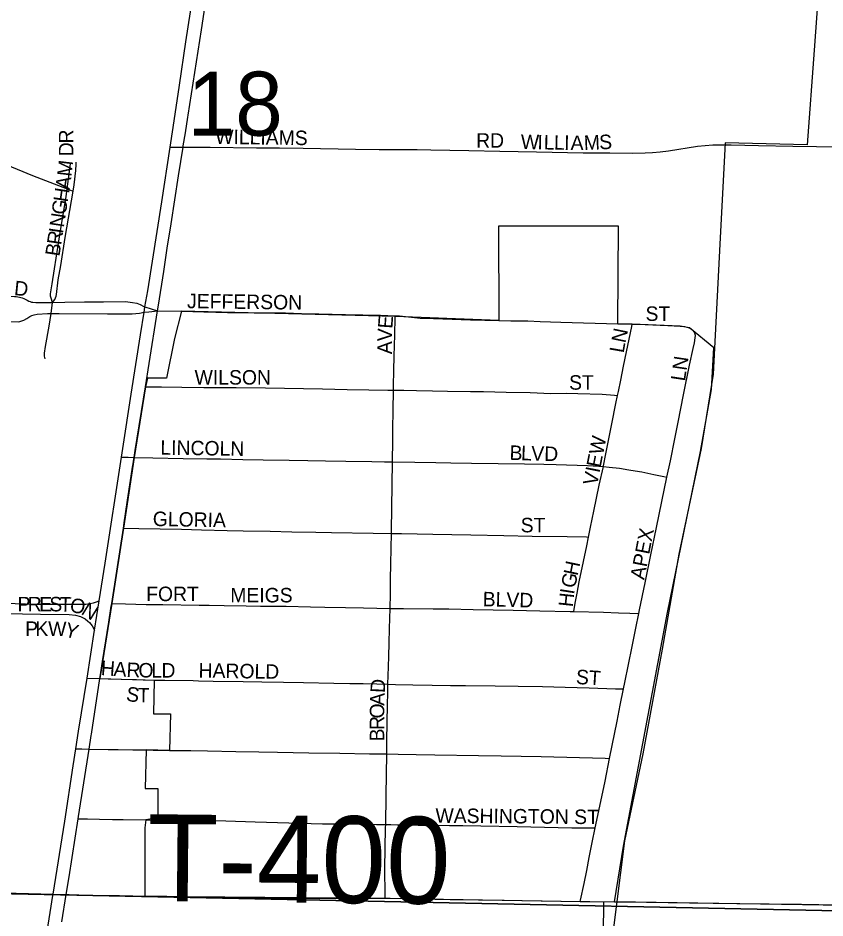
# Model space of a CAD drawing. Extents: x 1443599 to 1910620, y 1028088 to 1361369.
# Drawn here: x 1656512 to 1659299, y 1285000 to 1288109 of the extents above; entities that cross this region are included whole.
import ezdxf

# ---------------------------------------------------------------- set-up
doc = ezdxf.new("R2010")
doc.units = 0
for name, color, linetype in [('GM_X_City_Street', 7, 'Continuous'), ('GM_X_City_Street_Text', 7, 'Continuous'), ('GM_X_Corporation', 7, 'Continuous'), ('GM_X_County_Road', 7, 'Continuous'), ('GM_X_Minor_River', 7, 'Continuous'), ('GM_X_Section', 7, 'Continuous'), ('GM_X_Section_Text', 7, 'Continuous'), ('GM_X_State_Route', 7, 'Continuous'), ('GM_X_Township_Road', 7, 'Continuous'), ('GM_X_Township_Road_Text', 7, 'Continuous'), ('GM_X_Township_Subdivision', 7, 'Continuous'), ('GM_X_Township_Subdivision_Text', 7, 'Continuous')]:
    doc.layers.add(name, color=color, linetype=linetype)

msp = doc.modelspace()

# ---------------------------------------------------------------- linework, layer by layer
at = {"layer": 'GM_X_City_Street'}
for points in [[(1656023.5, 1287787.7), (1656097, 1287756.2), (1656276.1, 1287682.6), (1656561.5, 1287565.4), (1656681.1, 1287519)], [(1657037.2, 1287663.1), (1657057.3, 1287663.2), (1657082, 1287663.3)], [(1657082, 1287663.3), (1657175.3, 1287663.6), (1657336, 1287661.3), (1657414.8, 1287661.1), (1657496.9, 1287659.9), (1657677.4, 1287655.7), (1657759.4, 1287655.6), (1657834.9, 1287655.3), (1657890.7, 1287655.3), (1657937.6, 1287654.4), (1658068.9, 1287651.7), (1658176.1, 1287649.7)], [(1658176.1, 1287649.7), (1658302.5, 1287647.1), (1658464.3, 1287643.7), (1658556.3, 1287643.4), (1658634.9, 1287642.8), (1658677.5, 1287643.4), (1658703.5, 1287644.6), (1658729.5, 1287647), (1658758.6, 1287650.8), (1658859.2, 1287666.2), (1658885.5, 1287669.2), (1658911.8, 1287670.8), (1658941.6, 1287671.6), (1658974.5, 1287671.4), (1659069.8, 1287669), (1659187.9, 1287666.9), (1659269.9, 1287665.1), (1659345.4, 1287664.7), (1659384.2, 1287663.7)], [(1656681.1, 1287519), (1656693.2, 1287606.1)], [(1656701.7, 1287511), (1656705.4, 1287533.1), (1656711.4, 1287582), (1656713, 1287605), (1656712.9, 1287611.5)], [(1656631, 1287126.7), (1656625.7, 1287141.1), (1656624.4, 1287148.6), (1656624.2, 1287156.2), (1656629.5, 1287191.6), (1656637.7, 1287243.4), (1656654.7, 1287353.5), (1656677.5, 1287492.5), (1656681.1, 1287519)], [(1656631, 1287126.7), (1656638.3, 1287137.2), (1656641, 1287142.3), (1656643.2, 1287148.4), (1656644.6, 1287154), (1656650.9, 1287205.4), (1656659.7, 1287253.9), (1656674.9, 1287351.4), (1656701.7, 1287511)], [(1656681.1, 1287519), (1656689.1, 1287515.9), (1656701.7, 1287511)], [(1656367.8, 1287148.2), (1656368.3, 1287148.2), (1656482.9, 1287147.9), (1656499.7, 1287147.3), (1656505.7, 1287147), (1656511.1, 1287146), (1656516.7, 1287145), (1656526.3, 1287142.5), (1656531.3, 1287140.7), (1656536.7, 1287137.8), (1656543.3, 1287134.1), (1656548.5, 1287131.5), (1656553.1, 1287129.5), (1656557.9, 1287128.1), (1656563.4, 1287127.2), (1656573.4, 1287126.6), (1656578.7, 1287126.6), (1656586.6, 1287126.6), (1656610, 1287126.5), (1656631, 1287126.7)], [(1656626.1, 1287088.8), (1656631, 1287126.7)], [(1656631, 1287126.7), (1656673.9, 1287127.9), (1656741.4, 1287128.6), (1656806.7, 1287129.4), (1656882.9, 1287129.7), (1656907, 1287127), (1656921.9, 1287123.7), (1656933.1, 1287119.4), (1656946.5, 1287113.3), (1656950.2, 1287111.1)], [(1656950.2, 1287111.1), (1656994, 1287098.1)], [(1656354.5, 1287062.5), (1656453.3, 1287060.8), (1656511.8, 1287060.1), (1656517.7, 1287060.7), (1656525, 1287062.7), (1656531.4, 1287065.6), (1656542.4, 1287071.8), (1656552.8, 1287077.9), (1656559.2, 1287081.4), (1656567, 1287084.3), (1656577.3, 1287086.5), (1656613.7, 1287088.7), (1656626.1, 1287088.8)], [(1656604.9, 1286931.4), (1656603.2, 1286941.7), (1656603.2, 1286951.9), (1656606.5, 1286974.9), (1656618.9, 1287045.2), (1656626.1, 1287088.8)], [(1656626.1, 1287088.8), (1656653.4, 1287089), (1656820.8, 1287087.4), (1656869.6, 1287087), (1656906.4, 1287087.5), (1656918.5, 1287088.1), (1656931.3, 1287089.6), (1656947.4, 1287092.8)], [(1656947.4, 1287092.8), (1656963.4, 1287094.6), (1656994, 1287098.1)], [(1658582.5, 1286805.7), (1658585.6, 1286819.5), (1658593.8, 1286858), (1658603, 1286906.4), (1658613.4, 1286956.3), (1658631.8, 1287044.2), (1658633.4, 1287051.9)], [(1658533.6, 1286560), (1658534.1, 1286562.3), (1658542.4, 1286604.2), (1658562.6, 1286707.1), (1658576.4, 1286777.9), (1658582.5, 1286805.7)], [(1658482.4, 1286316.3), (1658489.7, 1286350.5), (1658500.8, 1286405.2), (1658519.3, 1286495), (1658533.6, 1286560)], [(1658431.1, 1286058.8), (1658436.5, 1286087.9), (1658442.9, 1286122.3), (1658450.2, 1286161.2), (1658464.5, 1286231.8), (1658475.9, 1286286.4), (1658482.4, 1286316.3)], [(1656447.6, 1286092.7), (1656472.8, 1286089.2), (1656502.2, 1286086.7), (1656574.2, 1286084.6), (1656652.9, 1286084.4), (1656745.9, 1286085), (1656759.5, 1286086.8), (1656772.2, 1286089.5), (1656783, 1286093.1), (1656792.4, 1286096.2)], [(1656441.9, 1286052.8), (1656464.5, 1286052.3), (1656589.4, 1286050.2), (1656687.8, 1286048.3), (1656710.5, 1286045.9), (1656727.9, 1286041.5), (1656743.2, 1286033.4), (1656753, 1286025.8), (1656758.6, 1286020.7), (1656767.7, 1286009.9), (1656776.2, 1285994.4)], [(1656750.1, 1285829.4), (1656794.7, 1285827.9)], [(1656794.7, 1285827.9), (1656822.6, 1285827), (1656867.7, 1285825.5), (1656921.3, 1285823.7), (1656981.8, 1285821.7)], [(1656711.2, 1285584.8), (1656732.3, 1285584.3), (1656757, 1285583.8)], [(1656757, 1285583.8), (1656822.8, 1285582.3), (1656857.1, 1285581.9), (1656908.8, 1285581.3), (1656953.9, 1285580.7)], [(1656719.3, 1285342.9), (1656751.3, 1285342.4), (1656793, 1285341.8), (1656838.2, 1285341), (1656874.4, 1285340.5), (1656953.4, 1285339.3)], [(1655799.5, 1285102), (1655874.6, 1285099.6), (1656038, 1285096.3), (1656168.8, 1285094.3), (1656307.6, 1285091.4), (1656462.9, 1285087.5), (1656632.9, 1285082.6)], [(1656632.9, 1285082.6), (1656678.1, 1285081.3)], [(1656678.1, 1285081.3), (1656688.9, 1285081.1), (1656755.6, 1285079.7), (1656862.2, 1285077.5), (1656907.8, 1285076.6), (1656949.6, 1285075.8)]]:
    msp.add_lwpolyline(points, dxfattribs=at)
at = {"layer": 'GM_X_Corporation'}
msp.add_lwpolyline([(1659509.4, 1285041.1), (1658572.2, 1285056.2), (1658603.5, 1285248.1), (1658755.5, 1286056), (1658869.6, 1286612.3), (1658907.6, 1286825.7), (1658915.2, 1286970.5), (1658831.2, 1287038.9), (1658798.9, 1287044.9), (1658633.4, 1287051.9), (1658583.2, 1287053), (1658586.4, 1287390.1), (1658171.3, 1287390.1), (1658172.1, 1287064.2), (1657814.7, 1287078), (1657076.5, 1287096.2), (1657051.7, 1287001.8), (1657024.6, 1286864.8), (1656958.9, 1286864.9), (1656952, 1286835.8), (1656912.9, 1286591.4), (1656875.8, 1286347.5), (1656835.5, 1286086.5), (1656794.7, 1285827.9), (1656981.8, 1285821.7), (1656980.1, 1285705.7), (1657037.9, 1285705.1), (1657034.7, 1285579), (1656953.9, 1285580.7), (1656950.5, 1285447.3), (1656994.1, 1285447.3), (1656994.2, 1285346.3), (1656953.4, 1285339.3), (1656949.4, 1285312), (1656949.6, 1285075.8), (1657780, 1285068.3), (1658453.2, 1285057.5), (1658534.3, 1285056.6), (1658506.3, 1282372.4)], dxfattribs=at)
at = {"layer": 'GM_X_County_Road'}
for points in [[(1656949.6, 1285075.8), (1657025.7, 1285075.9), (1657120.1, 1285073.8), (1657277.1, 1285071.5), (1657438.8, 1285069.2), (1657553.9, 1285067.5), (1657711.5, 1285068.5), (1657780, 1285068.3)], [(1657780, 1285068.3), (1657797, 1285068.3), (1658003.9, 1285064.5), (1658102.5, 1285063.3), (1658191.2, 1285061.7), (1658253.6, 1285060.8), (1658322.6, 1285059.3), (1658453.2, 1285057.5)], [(1658453.2, 1285057.5), (1658486.8, 1285057.1), (1658572.2, 1285056.2)], [(1658572.2, 1285056.2), (1658683.1, 1285054.8), (1658830.7, 1285053), (1658994.1, 1285051), (1659217.4, 1285047.6), (1659397.8, 1285044.9), (1659511, 1285043.4)]]:
    msp.add_lwpolyline(points, dxfattribs=at)
at = {"layer": 'GM_X_Minor_River'}
msp.add_lwpolyline([(1659283.2, 1288300.2), (1659261.9, 1287997.9), (1659238, 1287671.7), (1658954.7, 1287678.6), (1658936.2, 1287328.1), (1658913.4, 1286879.5), (1658871.2, 1286621.8), (1658794.4, 1286256.8), (1658736.6, 1285929.3), (1658669.9, 1285568), (1658606.7, 1285266.8), (1658564.8, 1284938.9), (1658546.9, 1284281.6), (1658534.1, 1283838.8), (1658521.1, 1283219.5), (1658503.6, 1282584.3), (1658488.4, 1281957), (1658473.3, 1281333.8), (1658456.5, 1280726.6), (1658441.5, 1280107.3), (1658433.3, 1279604.2)], dxfattribs=at)
at = {"layer": 'GM_X_Section'}
for points in [[(1654653.2, 1290449.2), (1659972.3, 1290315.2), (1659904.5, 1285013.3), (1654531.2, 1285124)], [(1654531.2, 1285124), (1659904.5, 1285013.3), (1659824.7, 1279707.5), (1654378.7, 1279769.3)]]:
    msp.add_lwpolyline(points, close=True, dxfattribs=at)
at = {"layer": 'GM_X_State_Route'}
for points in [[(1657098.4, 1287767.2), (1657099.5, 1287774.2), (1657117.1, 1287884.3), (1657146, 1288068.9), (1657206.8, 1288474.8), (1657209.5, 1288494.5), (1657234.5, 1288673), (1657251.9, 1288783.6)], [(1656610.6, 1284938.9), (1656632.3, 1285078.3), (1656632.9, 1285082.6), (1656673.2, 1285334.4), (1656701.8, 1285526), (1656711.2, 1285584.8), (1656721, 1285645.9), (1656750.1, 1285829.4), (1656776.2, 1285994.4), (1656792.4, 1286096.2), (1656812.9, 1286226.2), (1656869.1, 1286592.1), (1656873.7, 1286622.1), (1656903.1, 1286810.1), (1656935.3, 1287014.4), (1656947.4, 1287092.8), (1656948.6, 1287100.9), (1656950.2, 1287111.1), (1656960, 1287166.7), (1657008.2, 1287474.8), (1657037.2, 1287663.1), (1657047.6, 1287731.1), (1657069, 1287877.3), (1657091.8, 1288026.5), (1657134.3, 1288302.1)], [(1656994, 1287098.1), (1656997, 1287117.4), (1657015, 1287233.2), (1657027.3, 1287314.2), (1657040.6, 1287398.4), (1657066.4, 1287563.7), (1657082, 1287663.3), (1657082.6, 1287667.3), (1657089.8, 1287712.7), (1657098.4, 1287767.2)], [(1656909.5, 1286569.4), (1656912, 1286585.9), (1656912.9, 1286591.4), (1656916.7, 1286615), (1656952, 1286835.7), (1656964.8, 1286916.3), (1656994, 1287098.1)], [(1656878.6, 1286365.7), (1656890.3, 1286443.2), (1656908.8, 1286565), (1656909.5, 1286569.4)], [(1656835.5, 1286086.5), (1656855.5, 1286213), (1656875.8, 1286347.5), (1656878.6, 1286365.7)], [(1656794.7, 1285827.9), (1656797.9, 1285848), (1656804, 1285885.9), (1656825, 1286022.1), (1656834, 1286077.1), (1656835.5, 1286086.5)], [(1656764.2, 1285630.5), (1656765.1, 1285635.9), (1656794.7, 1285827.9)], [(1656678.1, 1285081.3), (1656687.9, 1285143.1), (1656719.3, 1285342.9), (1656720.5, 1285350.6), (1656757, 1285583.8), (1656764.2, 1285630.5)], [(1656663.3, 1284987.4), (1656678.1, 1285081.3)]]:
    msp.add_lwpolyline(points, dxfattribs=at)
at = {"layer": 'GM_X_Township_Road'}
for points in [[(1656953.9, 1285580.7), (1656978.7, 1285580.2), (1657002.6, 1285579.6), (1657034.7, 1285579)], [(1657034.7, 1285579), (1657109.2, 1285578.7), (1657166.3, 1285577.4), (1657263.6, 1285575.6), (1657344, 1285574.1), (1657407.8, 1285573), (1657516.4, 1285570.6), (1657623.6, 1285569.3), (1657725.7, 1285568), (1657785.6, 1285567.3)], [(1657785.6, 1285567.3), (1657824.3, 1285566.6), (1657886.6, 1285565.5), (1657952, 1285564.3), (1658102.5, 1285561.6), (1658180, 1285560.2), (1658319.2, 1285557.7), (1658540.3, 1285552.3), (1658555, 1285551.9)]]:
    msp.add_lwpolyline(points, dxfattribs=at)
at = {"layer": 'GM_X_Township_Subdivision'}
for points in [[(1656994, 1287098.1), (1657076.5, 1287096.2), (1657153, 1287094.5), (1657235.1, 1287092.5), (1657327.1, 1287091.4), (1657402.6, 1287091.2), (1657435.4, 1287090.8), (1657491.2, 1287088.6), (1657550.3, 1287087.4), (1657642.3, 1287085.5), (1657763.7, 1287082.6), (1657814.8, 1287080.8)], [(1657808.1, 1286823.7), (1657808.3, 1286838.7), (1657809.7, 1286891.5), (1657811.1, 1286941.7), (1657813.1, 1287015.2), (1657814.7, 1287075.1), (1657814.8, 1287080.8)], [(1657814.8, 1287080.8), (1657829.1, 1287080.3), (1657881.2, 1287074.4), (1657900.8, 1287072.8), (1657946.8, 1287070.9), (1658075, 1287067.2), (1658172.1, 1287064.2)], [(1658172.1, 1287064.2), (1658213.6, 1287063.7), (1658272.5, 1287063), (1658315.1, 1287061.1), (1658387.2, 1287058.9), (1658583.2, 1287053)], [(1658583.2, 1287053), (1658610.9, 1287052.4), (1658633.4, 1287051.9)], [(1658633.4, 1287051.9), (1658677.4, 1287050.9), (1658756.2, 1287047.3), (1658798.9, 1287044.9), (1658813.8, 1287043.7), (1658822.1, 1287041.9), (1658831.2, 1287038.9), (1658837.8, 1287034.6), (1658842.5, 1287030.2), (1658849.5, 1287020.2)], [(1658753.3, 1286523), (1658765.2, 1286580), (1658781, 1286655.7), (1658792.3, 1286713.7), (1658809.9, 1286807.1), (1658831.6, 1286909.8), (1658843.6, 1286967.5), (1658847.9, 1286987), (1658850.9, 1287004.6), (1658851.9, 1287012.6), (1658849.5, 1287020.2)], [(1656952, 1286835.7), (1656978.8, 1286835.4), (1657007.1, 1286834.9), (1657077.1, 1286833.8), (1657153.4, 1286832.7), (1657265, 1286832.7), (1657366.5, 1286831.7), (1657563.5, 1286827.8), (1657648.2, 1286826.3), (1657723.1, 1286825.1), (1657789.2, 1286823.9), (1657808.1, 1286823.7)], [(1657805, 1286576), (1657805.1, 1286586.5), (1657805.8, 1286640.6), (1657806.4, 1286689.5), (1657807.2, 1286753.3), (1657808.1, 1286823.7)], [(1657808.1, 1286823.7), (1657844.6, 1286823.2), (1657888.2, 1286822.5), (1657943.6, 1286821.6), (1657995.7, 1286820.8), (1658074.4, 1286819.5), (1658119.5, 1286818.9), (1658198, 1286817.3), (1658280.9, 1286816.1), (1658352.2, 1286812.5), (1658407.3, 1286813), (1658445.5, 1286812.6), (1658529.8, 1286810), (1658571.5, 1286806.5), (1658582.5, 1286805.7)], [(1656869.1, 1286592.1), (1656891.7, 1286591.8), (1656912.9, 1286591.4)], [(1656912.9, 1286591.4), (1656977.1, 1286590.5), (1657082.2, 1286588.1), (1657164.3, 1286586.8), (1657211.2, 1286586), (1657288.7, 1286584.7), (1657358.4, 1286583.4), (1657448.7, 1286581.7), (1657513.2, 1286580.6), (1657573.5, 1286579.4), (1657644.1, 1286578.5), (1657733.7, 1286577.2), (1657777.8, 1286576.4), (1657805, 1286576)], [(1657801.8, 1286328.6), (1657802, 1286337.9), (1657805, 1286576)], [(1657805, 1286576), (1657882.1, 1286575), (1657954.9, 1286573.8), (1658007.1, 1286572.9), (1658077.7, 1286571.8), (1658170, 1286570.3), (1658261, 1286568.9), (1658327.7, 1286567.8), (1658370.4, 1286566.8), (1658478.6, 1286563.6), (1658517.8, 1286561.3), (1658533.6, 1286560)], [(1658533.6, 1286560), (1658554.1, 1286558.2), (1658589.2, 1286553.7), (1658621.5, 1286548.7), (1658643.8, 1286545), (1658666.2, 1286541.3), (1658686.6, 1286537.4), (1658708.3, 1286532.6), (1658742.6, 1286525.2), (1658753.3, 1286523)], [(1658656, 1286052.1), (1658658.5, 1286064.7), (1658677.5, 1286158), (1658697.3, 1286254.4), (1658717, 1286349), (1658735.8, 1286439), (1658753.3, 1286523)], [(1656875.8, 1286347.5), (1656929, 1286346.3), (1657076.5, 1286343.1), (1657145.4, 1286341.5), (1657234, 1286338.9), (1657288.9, 1286337.8), (1657382.7, 1286336.1), (1657457, 1286334.7), (1657540.4, 1286333.1), (1657594, 1286332.1), (1657738.2, 1286329.5), (1657801.8, 1286328.6)], [(1657796.9, 1286069.5), (1657797.8, 1286119.9), (1657798.8, 1286170.3), (1657799.8, 1286223.2), (1657800.8, 1286277.9), (1657801.8, 1286328.6)], [(1657801.8, 1286328.6), (1657836.4, 1286328.1), (1657944.9, 1286326.1), (1658075.9, 1286323.7), (1658189.3, 1286321.7), (1658287.7, 1286319.9), (1658408.8, 1286317.7), (1658475.3, 1286316.5), (1658482.4, 1286316.3)], [(1656835.5, 1286086.5), (1656882.6, 1286085.4), (1656954.9, 1286083.8), (1657012.1, 1286083), (1657137.1, 1286081.1)], [(1657137.1, 1286081.1), (1657171.5, 1286080.6), (1657224, 1286079.6), (1657299.6, 1286078.7), (1657348.8, 1286078), (1657437.5, 1286077.5), (1657522.1, 1286075.6), (1657571.1, 1286074.5), (1657643.4, 1286072.9), (1657705.2, 1286071.5), (1657796.9, 1286069.5)], [(1657789.6, 1285808.3), (1657791.2, 1285868), (1657792.3, 1285905.3), (1657793.5, 1285949.7), (1657794.9, 1286000.1), (1657796.9, 1286069.5)], [(1657796.9, 1286069.5), (1657843.3, 1286069.3), (1657946.2, 1286068.9), (1658000.3, 1286067.8), (1658083.7, 1286066.1), (1658221.6, 1286063.2), (1658314.4, 1286061.2), (1658418.6, 1286059), (1658431.1, 1286058.8)], [(1658431.1, 1286058.8), (1658534.5, 1286056.4), (1658586.2, 1286054.8), (1658624.9, 1286053.6), (1658656, 1286052.1)], [(1658603.5, 1285791.5), (1658608, 1285814), (1658633.1, 1285938.7), (1658645.8, 1286001.3), (1658656, 1286052.1)], [(1656981.8, 1285821.7), (1657018.6, 1285821.9), (1657117.1, 1285820.2), (1657134.7, 1285819.8)], [(1657134.7, 1285819.8), (1657185.9, 1285818.7), (1657289.9, 1285816.9), (1657353.3, 1285815.8), (1657428.6, 1285814.6), (1657497.6, 1285813.7), (1657602.6, 1285811.8), (1657657.3, 1285810.8), (1657704.4, 1285810.1), (1657751.4, 1285809.1), (1657789.6, 1285808.3)], [(1657785.6, 1285567.3), (1657786.1, 1285613.4), (1657786.9, 1285675), (1657788.2, 1285737.7), (1657788.9, 1285776.8), (1657789.6, 1285808.3)], [(1657789.6, 1285808.3), (1657815, 1285807.5), (1657875.1, 1285806.3), (1657942.1, 1285804.8), (1658005.5, 1285803.5), (1658057.6, 1285803), (1658160.4, 1285802), (1658239.6, 1285801.2), (1658322.9, 1285800.2), (1658402.1, 1285798.1), (1658484.4, 1285796), (1658575.3, 1285792.5), (1658603.5, 1285791.5)], [(1658555, 1285551.9), (1658563.7, 1285596), (1658580.9, 1285680.7), (1658592, 1285735), (1658603.5, 1285791.5)], [(1657781.7, 1285323.2), (1657783.8, 1285423.6), (1657785.6, 1285567.3)], [(1658505.3, 1285311.5), (1658517.8, 1285370.4), (1658539.5, 1285473.1), (1658555, 1285551.9)], [(1656953.4, 1285339.3), (1657038.3, 1285338.7), (1657097.4, 1285338.4), (1657150.2, 1285337.3), (1657229.1, 1285335.6), (1657331.3, 1285332.7), (1657563.2, 1285326.1), (1657628.9, 1285325.8), (1657707.7, 1285324.5), (1657750.3, 1285323.9), (1657781.7, 1285323.2)], [(1657780, 1285068.3), (1657779.9, 1285079.2), (1657779.3, 1285171), (1657781.5, 1285312.1), (1657781.7, 1285323.2)], [(1657781.7, 1285323.2), (1657799.5, 1285322.9), (1657822.2, 1285322.2), (1657854.8, 1285321.8), (1657894.2, 1285321.3), (1657949.9, 1285320.7), (1658002.4, 1285320.4), (1658048.3, 1285320), (1658109.8, 1285318.8), (1658235.5, 1285316.2), (1658330, 1285314.3), (1658425.2, 1285312.3), (1658494.8, 1285311.3), (1658505.3, 1285311.5)], [(1658453.2, 1285057.5), (1658454.1, 1285061.6), (1658467.3, 1285119.8), (1658476.4, 1285164.8), (1658485, 1285209.9), (1658494.7, 1285261.4), (1658505.3, 1285311.5)]]:
    msp.add_lwpolyline(points, dxfattribs=at)

# ---------------------------------------------------------------- texts
at = {"layer": 'GM_X_City_Street_Text'}
for s, rotation, p in [('R', 89.994, (1656703, 1287675.9)), ('WILLIAMS', 359.1714, (1657192.5, 1287674.6)), ('RD', 0, (1658094, 1287661.4)), ('W', 358.8566, (1658248.2, 1287657)), ('I', 358.8562, (1658305.4, 1287655.9)), ('L', 358.8511, (1658327.4, 1287655.4)), ('L', 358.8511, (1658362.6, 1287654.7)), ('I', 358.8562, (1658397.7, 1287654)), ('A', 359.4636, (1658420.3, 1287653.6)), ('M', 2.2737, (1658467, 1287653.2)), ('S', 2.7165, (1658520.2, 1287655.3)), ('D', 89.8462, (1656702.9, 1287631.7)), ('M', 83.3447, (1656696.2, 1287559.9)), ('A', 81.4772, (1656689.4, 1287514.7)), ('H', 81.4433, (1656682.9, 1287471.1)), ('G', 81.4772, (1656676.3, 1287427.6)), ('N', 81.4433, (1656669.8, 1287384.1)), ('R', 81.482, (1656660.6, 1287323.2)), ('I', 81.4433, (1656666.5, 1287362.3)), ('B', 81.444, (1656654.7, 1287284)), ('D', 354.1546, (1656496.6, 1287152.5)), ('N', 78.2228, (1658609.5, 1286984.4)), ('L', 80.2278, (1658603.6, 1286950.2)), ('VIEW', 78.9312, (1658511.6, 1286492)), ('H', 78.2442, (1658444.4, 1286180.4)), ('G', 78.4715, (1658435.6, 1286137.3)), ('P', 359.8634, (1656510, 1286059.8)), ('R', 359.8632, (1656545.2, 1286059.7)), ('E', 359.8634, (1656584.8, 1286059.6)), ('S', 359.8634, (1656620, 1286059.6)), ('T', 358.6341, (1656654.9, 1286059.5)), ('H', 84.0001, (1658427.8, 1286073.1)), ('I', 81.091, (1658432.3, 1286116.2)), ('O', 348.5143, (1656687.8, 1286058.9)), ('N', 328.129, (1656726.6, 1286051.9)), ('P', 0, (1656536.4, 1285974.7)), ('K', 359.9563, (1656571.6, 1285974.7)), ('W', 359.2603, (1656615.4, 1285974.7)), ('Y', 344.8292, (1656669.4, 1285974.4)), ('H', 355.9751, (1656796.7, 1285839.8)), ('A', 355.9533, (1656840.6, 1285836.7)), ('R', 356.9386, (1656885.4, 1285833.6)), ('O', 359.5536, (1656927.5, 1285831.4)), ('L', 359.9956, (1656971.9, 1285831)), ('D', 359.9929, (1657007.1, 1285831)), ('S', 352.1056, (1656883, 1285750.8)), ('T', 359.3679, (1656924.7, 1285745.4))]:
    msp.add_text(s, height=50, rotation=rotation, dxfattribs=at).set_placement(p)
at = {"layer": 'GM_X_Section_Text'}
msp.add_text('18', height=221, rotation=0, dxfattribs=at).set_placement((1657097.4, 1287702.9))
at = {"layer": 'GM_X_Township_Road_Text'}
msp.add_text('T-400', height=300, rotation=359.4401, dxfattribs=at).set_placement((1656956.6, 1285058.9))
at = {"layer": 'GM_X_Township_Subdivision_Text'}
for s, rotation, p in [('JEFFERSON', 359.2458, (1657095.4, 1287107)), ('ST', 0, (1658679.2, 1287063)), ('E', 86.0351, (1657804.6, 1287035.1)), ('V', 88.0326, (1657803.1, 1286991.5)), ('A', 89.9126, (1657803, 1286948)), ('LN', 81.473, (1658815.3, 1286852.7)), ('WILSON', 0, (1657121.6, 1286843)), ('ST', 0, (1658415.2, 1286825.4)), ('LINCOLN', 359.0748, (1657003.1, 1286601)), ('B', 357.887, (1658208.8, 1286583.4)), ('L', 357.8961, (1658248.4, 1286581.9)), ('V', 358.2046, (1658283.8, 1286580.6)), ('D', 359.6841, (1658329.2, 1286579.2)), ('GLORIA', 358.8961, (1656976.8, 1286354.6)), ('ST', 0, (1658248, 1286332.6)), ('APEX', 78.9963, (1658674.6, 1286166.6)), ('FORT', 0, (1656954.4, 1286095)), ('MEIGS', 0, (1657244.8, 1286090.6)), ('BLVD', 358.4933, (1658116.3, 1286077.4)), ('HAROLD', 359.0441, (1657135, 1285831)), ('ST', 356.4254, (1658437.8, 1285809)), ('D', 87.1791, (1657778.6, 1285776.9)), ('A', 87.7924, (1657776.9, 1285733.1)), ('O', 89.6939, (1657776.7, 1285689.5)), ('R', 89.9514, (1657776.6, 1285650)), ('B', 89.9757, (1657776.6, 1285610.4)), ('WASHINGTON ST', 359.4999, (1657953.4, 1285329.4))]:
    msp.add_text(s, height=50, rotation=rotation, dxfattribs=at).set_placement(p)

doc.saveas('drawing.dxf')
